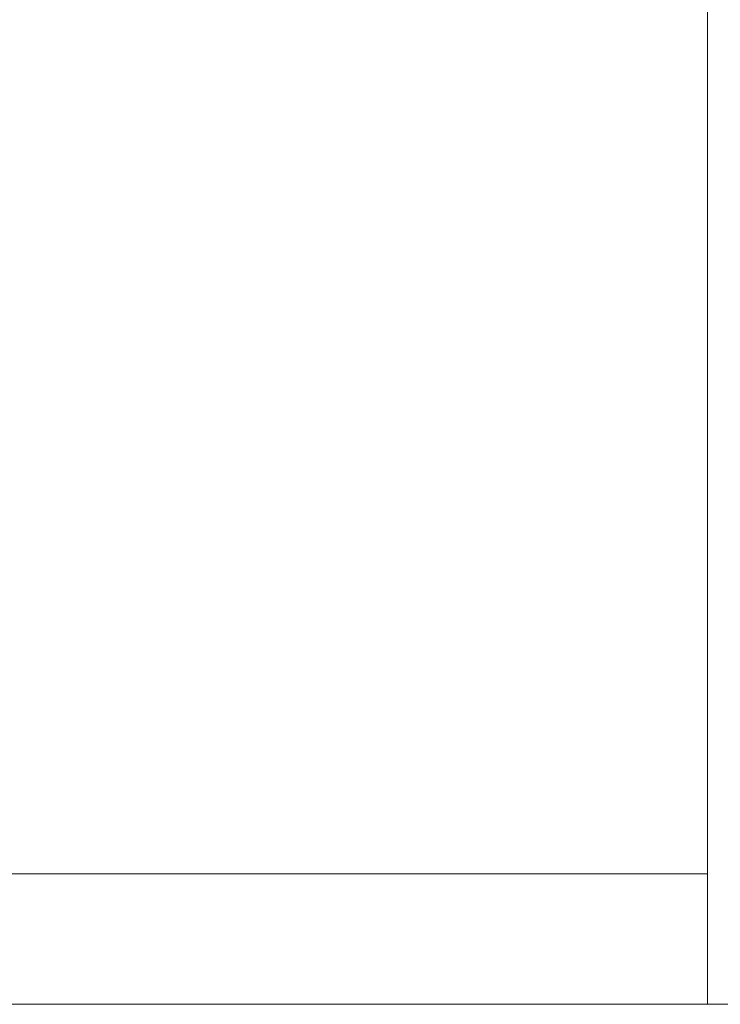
# Model space of a CAD drawing. Header units: inches. Extents: x 15 to 546804, y -66 to 267312.
# Tile 423 of 478: x 429543 to 435986, y 142256 to 151306. Entities that reach past the tile are written whole.
import ezdxf

# ---------------------------------------------------------------- set-up
doc = ezdxf.new("R2010")
doc.units = ezdxf.units.IN
doc.header["$MEASUREMENT"] = 0

msp = doc.modelspace()

# ---------------------------------------------------------------- linework, layer by layer
at = {"color": 7, "lineweight": 20}
for p, q in [((435867.1, 143455.7), (435867.1, 157855.7)), ((435867.1, 143455.7, 300), (435867.1, 157855.7, 300)), ((435867.1, 143455.7, 7500), (435867.1, 157855.7, 7500)), ((435867.1, 143455.7), (435867.1, 157855.7)), ((435867.1, 143455.7), (415467.1, 143455.7)), ((415467.1, 143455.7, 300), (435867.1, 143455.7, 300)), ((415467.1, 143455.7, 7500), (435867.1, 143455.7, 7500)), ((415467.1, 143455.7), (435867.1, 143455.7)), ((435867.1, 142255.7, 300), (435867.1, 143455.7, 300)), ((435867.1, 142255.7, 300), (415467.1, 142255.7, 300)), ((435867.1, 142255.7), (415467.1, 142255.7)), ((436867.1, 142255.7, 300), (425667.1, 142255.7, 300)), ((437267.1, 142255.7, 300), (425667.1, 142255.7, 300)), ((428126.8, 142255.7, 300), (436867.1, 142255.7, 300)), ((436867.1, 142255.7, 300), (435867.1, 142255.7, 300)), ((436867.1, 142255.7), (435867.1, 142255.7)), ((435867.1, 142255.7, 300), (435867.1, 142255.7))]:
    msp.add_line(p, q, dxfattribs=at)
for points, invisible_edges in [([(435867.1, 143455.7, 300), (436867.1, 142255.7, 300), (435867.1, 157855.7, 300)], 3), ([(435867.1, 142255.7), (435867.1, 143455.7), (435867.1, 157855.7)], 13), ([(435867.1, 142255.7), (435867.1, 157855.7), (436867.1, 142255.7)], 3), ([(435867.1, 157855.7, 300), (435867.1, 143455.7), (435867.1, 143455.7, 300)], 1), ([(435867.1, 143455.7), (435867.1, 157855.7, 300), (435867.1, 157855.7)], 1), ([(415467.1, 142255.7), (415467.1, 143455.7), (435867.1, 143455.7)], 13), ([(415467.1, 142255.7), (435867.1, 143455.7), (435867.1, 142255.7)], 3), ([(435867.1, 142255.7, 300), (415467.1, 143455.7, 300), (415467.1, 142255.7, 300)], 1), ([(415467.1, 143455.7, 300), (435867.1, 142255.7, 300), (435867.1, 143455.7, 300)], 1), ([(415467.1, 143455.7), (435867.1, 143455.7, 300), (435867.1, 143455.7)], 1), ([(435867.1, 143455.7, 300), (415467.1, 143455.7), (415467.1, 143455.7, 300)], 1), ([(436867.1, 142255.7, 300), (435867.1, 143455.7, 300), (435867.1, 142255.7, 300)], 1), ([(435867.1, 142255.7, 300), (415467.1, 142255.7), (435867.1, 142255.7)], 1), ([(415467.1, 142255.7), (435867.1, 142255.7, 300), (415467.1, 142255.7, 300)], 1), ([(436867.1, 142255.7, 300), (435867.1, 142255.7), (436867.1, 142255.7)], 1), ([(435867.1, 142255.7), (436867.1, 142255.7, 300), (435867.1, 142255.7, 300)], 1)]:
    msp.add_3dface(points, dxfattribs=dict(at, invisible_edges=invisible_edges))

doc.saveas('drawing.dxf')
